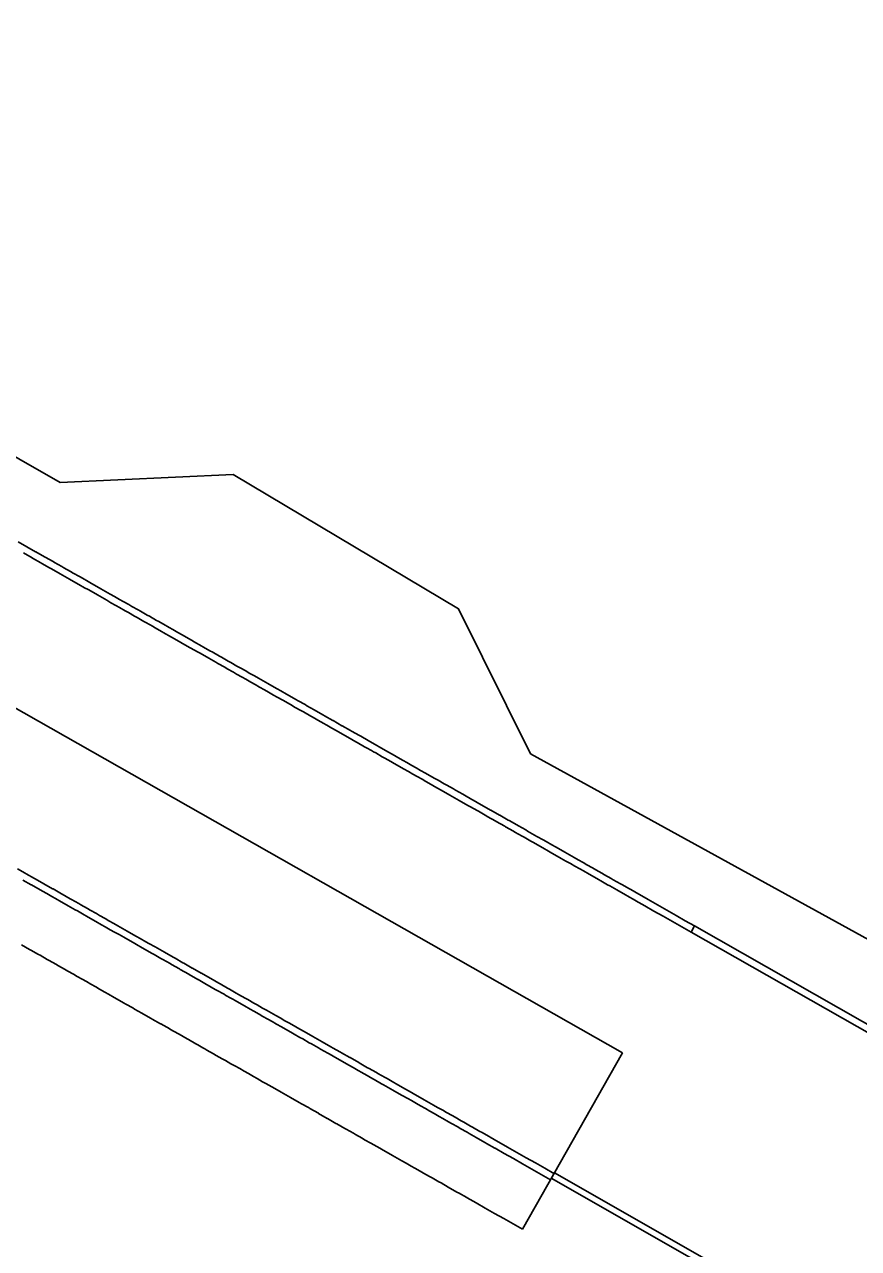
# Model space of a CAD drawing. Extents: x 2145380 to 2157287, y 139568 to 149130.
# Drawn here: x 2153211.2 to 2153289.4, y 142528.5 to 142643.2 of the extents above; entities that cross this region are included whole.
import ezdxf

# ---------------------------------------------------------------- set-up
doc = ezdxf.new("R2010")
doc.units = 0
for name, color, linetype in [('PR_PREVIOUSLY CONSTRUCTED', 7, 'Continuous'), ('TOPO_Asphalt', 7, 'Continuous'), ('TOPO_Curb Back', 7, 'Continuous'), ('TOPO_Fence', 7, 'Continuous')]:
    doc.layers.add(name, color=color, linetype=linetype)

msp = doc.modelspace()

# ---------------------------------------------------------------- linework, layer by layer
at = {"layer": 'PR_PREVIOUSLY CONSTRUCTED'}
for p in [(2153116.44, 142632.44), (2153257.85, 142530.28)]:
    msp.add_line(p, (2153267.24, 142546.82), dxfattribs=at)
for points in [[(2153210.58, 142594.72), (2153211.38, 142594.26), (2153211.4, 142594.25), (2153212.22, 142593.79), (2153212.25, 142593.77), (2153213.04, 142593.32), (2153213.12, 142593.27), (2153213.86, 142592.86), (2153213.99, 142592.78), (2153214.68, 142592.39), (2153214.86, 142592.29), (2153215.5, 142591.92), (2153215.73, 142591.79), (2153216.32, 142591.46), (2153216.6, 142591.3), (2153217.14, 142590.99), (2153217.47, 142590.81), (2153217.96, 142590.53), (2153218.34, 142590.31), (2153218.78, 142590.06), (2153219.21, 142589.82), (2153219.6, 142589.59), (2153220.08, 142589.32), (2153220.42, 142589.13), (2153220.95, 142588.83), (2153221.24, 142588.66), (2153221.82, 142588.34), (2153222.06, 142588.2), (2153222.69, 142587.84), (2153222.88, 142587.73), (2153223.55, 142587.35), (2153223.7, 142587.27), (2153224.42, 142586.86), (2153224.52, 142586.8), (2153225.29, 142586.36), (2153225.34, 142586.33), (2153226.16, 142585.87), (2153226.98, 142585.4), (2153227.03, 142585.37), (2153227.8, 142584.94), (2153227.9, 142584.88), (2153228.62, 142584.47), (2153228.77, 142584.39), (2153229.45, 142584), (2153229.64, 142583.89), (2153230.27, 142583.54), (2153230.51, 142583.4), (2153231.09, 142583.07), (2153231.38, 142582.91), (2153231.91, 142582.61), (2153232.25, 142582.41), (2153232.73, 142582.14), (2153233.12, 142581.92), (2153233.55, 142581.68), (2153233.99, 142581.42), (2153234.37, 142581.21), (2153234.86, 142580.93), (2153235.19, 142580.74), (2153235.73, 142580.44), (2153236.01, 142580.28), (2153236.6, 142579.94), (2153236.83, 142579.81), (2153237.47, 142579.45), (2153237.65, 142579.35), (2153238.34, 142578.96), (2153238.47, 142578.88), (2153239.21, 142578.46), (2153239.29, 142578.41), (2153240.08, 142577.97), (2153240.11, 142577.95), (2153240.93, 142577.48), (2153240.95, 142577.47), (2153241.75, 142577.02), (2153241.82, 142576.98), (2153242.57, 142576.55), (2153242.69, 142576.49), (2153243.39, 142576.09), (2153243.56, 142575.99), (2153244.04, 142575.72), (2153244.21, 142575.62), (2153244.42, 142575.5), (2153245.03, 142575.15), (2153245.29, 142575), (2153245.85, 142574.69), (2153246.16, 142574.51), (2153246.67, 142574.22), (2153247.03, 142574.02), (2153247.49, 142573.76), (2153247.9, 142573.52), (2153248.31, 142573.29), (2153248.77, 142573.03), (2153249.13, 142572.82), (2153249.64, 142572.54), (2153249.95, 142572.36), (2153250.51, 142572.04), (2153250.77, 142571.89), (2153251.38, 142571.55), (2153251.59, 142571.43), (2153252.25, 142571.05), (2153252.42, 142570.96), (2153253.12, 142570.56), (2153253.24, 142570.5), (2153253.99, 142570.07), (2153254.06, 142570.03), (2153254.86, 142569.57), (2153254.88, 142569.56), (2153255.7, 142569.1), (2153255.73, 142569.08), (2153256.52, 142568.63), (2153256.6, 142568.59), (2153257.34, 142568.17), (2153257.47, 142568.09), (2153258.16, 142567.7), (2153258.34, 142567.6), (2153258.98, 142567.23), (2153259.21, 142567.1), (2153259.8, 142566.77), (2153260.08, 142566.61), (2153260.62, 142566.3), (2153260.95, 142566.12), (2153261.44, 142565.84), (2153261.82, 142565.62), (2153262.26, 142565.37), (2153262.69, 142565.13), (2153263.08, 142564.91), (2153263.56, 142564.64), (2153263.9, 142564.44), (2153264.43, 142564.14), (2153264.72, 142563.97), (2153265.29, 142563.65), (2153265.54, 142563.51), (2153266.16, 142563.15), (2153266.36, 142563.04), (2153267.03, 142562.66), (2153267.18, 142562.58), (2153267.9, 142562.17), (2153268, 142562.11), (2153268.77, 142561.67), (2153268.82, 142561.64), (2153269.64, 142561.18), (2153270.51, 142560.68), (2153271.38, 142560.19), (2153272.25, 142559.7), (2153273.12, 142559.2), (2153273.99, 142558.71), (2153273.66, 142558.13)], [(2153211.07, 142593.67), (2153211.89, 142593.21), (2153211.92, 142593.19), (2153212.71, 142592.74), (2153212.79, 142592.69), (2153213.53, 142592.28), (2153213.66, 142592.2), (2153214.35, 142591.81), (2153214.53, 142591.71), (2153215.17, 142591.34), (2153215.4, 142591.21), (2153215.99, 142590.88), (2153216.27, 142590.72), (2153216.81, 142590.41), (2153217.14, 142590.23), (2153217.63, 142589.95), (2153218.01, 142589.73), (2153218.45, 142589.48), (2153218.88, 142589.24), (2153219.27, 142589.01), (2153219.75, 142588.74), (2153220.09, 142588.55), (2153220.62, 142588.25), (2153220.91, 142588.08), (2153221.49, 142587.76), (2153221.73, 142587.62), (2153222.36, 142587.26), (2153222.55, 142587.15), (2153223.23, 142586.77), (2153223.37, 142586.69), (2153224.09, 142586.28), (2153224.19, 142586.22), (2153224.96, 142585.78), (2153225.01, 142585.75), (2153225.83, 142585.29), (2153226.65, 142584.82), (2153226.7, 142584.79), (2153227.47, 142584.36), (2153227.57, 142584.3), (2153228.3, 142583.89), (2153228.44, 142583.81), (2153229.12, 142583.42), (2153229.31, 142583.31), (2153229.94, 142582.96), (2153230.18, 142582.82), (2153230.76, 142582.49), (2153231.05, 142582.32), (2153231.58, 142582.03), (2153231.92, 142581.83), (2153232.4, 142581.56), (2153232.79, 142581.34), (2153233.22, 142581.09), (2153233.66, 142580.84), (2153234.04, 142580.63), (2153234.53, 142580.35), (2153234.86, 142580.16), (2153235.4, 142579.86), (2153235.68, 142579.7), (2153236.27, 142579.36), (2153236.5, 142579.23), (2153237.14, 142578.87), (2153237.32, 142578.77), (2153238.01, 142578.37), (2153238.14, 142578.3), (2153238.88, 142577.88), (2153238.96, 142577.83), (2153239.75, 142577.39), (2153239.78, 142577.37), (2153240.6, 142576.9), (2153240.62, 142576.89), (2153241.42, 142576.44), (2153241.49, 142576.4), (2153242.24, 142575.97), (2153242.36, 142575.91), (2153243.06, 142575.5), (2153243.23, 142575.41), (2153243.71, 142575.14), (2153243.88, 142575.04), (2153244.1, 142574.92), (2153244.7, 142574.57), (2153244.96, 142574.42), (2153245.52, 142574.11), (2153245.83, 142573.93), (2153246.34, 142573.64), (2153246.7, 142573.44), (2153247.16, 142573.18), (2153247.57, 142572.94), (2153247.98, 142572.71), (2153248.44, 142572.45), (2153248.8, 142572.24), (2153249.31, 142571.96), (2153249.62, 142571.78), (2153250.18, 142571.46), (2153250.44, 142571.31), (2153251.05, 142570.97), (2153251.27, 142570.85), (2153251.92, 142570.47), (2153252.09, 142570.38), (2153252.79, 142569.98), (2153252.91, 142569.91), (2153253.66, 142569.49), (2153253.73, 142569.45), (2153254.53, 142568.99), (2153254.55, 142568.98), (2153255.37, 142568.52), (2153255.4, 142568.5), (2153256.19, 142568.05), (2153256.27, 142568), (2153257.01, 142567.59), (2153257.14, 142567.51), (2153257.83, 142567.12), (2153258.01, 142567.02), (2153258.65, 142566.65), (2153258.88, 142566.52), (2153259.47, 142566.19), (2153259.75, 142566.03), (2153260.29, 142565.72), (2153260.62, 142565.54), (2153261.11, 142565.26), (2153261.49, 142565.04), (2153261.93, 142564.79), (2153262.36, 142564.55), (2153262.75, 142564.32), (2153263.23, 142564.05), (2153263.57, 142563.86), (2153264.1, 142563.56), (2153264.39, 142563.39), (2153264.97, 142563.07), (2153265.21, 142562.93), (2153265.83, 142562.57), (2153266.03, 142562.46), (2153266.7, 142562.08), (2153266.85, 142562), (2153267.57, 142561.59), (2153267.67, 142561.53), (2153268.44, 142561.09), (2153268.49, 142561.06), (2153269.31, 142560.6), (2153270.18, 142560.1), (2153271.05, 142559.61), (2153271.92, 142559.12), (2153272.79, 142558.62), (2153273.66, 142558.13)], [(2153210.52, 142564.06), (2153211.25, 142563.65), (2153211.34, 142563.59), (2153212.12, 142563.15), (2153212.17, 142563.13), (2153212.99, 142562.66), (2153213.81, 142562.2), (2153213.86, 142562.17), (2153214.63, 142561.73), (2153214.72, 142561.67), (2153215.45, 142561.26), (2153215.59, 142561.18), (2153216.27, 142560.8), (2153216.46, 142560.69), (2153217.09, 142560.33), (2153217.33, 142560.19), (2153217.91, 142559.87), (2153218.2, 142559.7), (2153218.73, 142559.4), (2153219.07, 142559.2), (2153219.55, 142558.93), (2153219.94, 142558.71), (2153220.37, 142558.47), (2153220.81, 142558.22), (2153221.19, 142558), (2153221.68, 142557.72), (2153222.01, 142557.54), (2153222.55, 142557.23), (2153222.83, 142557.07), (2153223.42, 142556.74), (2153223.65, 142556.61), (2153224.29, 142556.24), (2153224.47, 142556.14), (2153225.16, 142555.75), (2153225.29, 142555.67), (2153226.03, 142555.25), (2153226.11, 142555.21), (2153226.9, 142554.76), (2153226.93, 142554.74), (2153227.75, 142554.28), (2153227.77, 142554.27), (2153228.57, 142553.81), (2153228.64, 142553.77), (2153229.39, 142553.34), (2153229.51, 142553.28), (2153230.21, 142552.88), (2153230.38, 142552.79), (2153230.86, 142552.51), (2153231.03, 142552.41), (2153231.25, 142552.29), (2153231.85, 142551.95), (2153232.12, 142551.8), (2153232.67, 142551.48), (2153232.99, 142551.3), (2153233.49, 142551.01), (2153233.86, 142550.81), (2153234.31, 142550.55), (2153234.73, 142550.32), (2153235.14, 142550.08), (2153235.59, 142549.82), (2153235.96, 142549.62), (2153236.46, 142549.33), (2153236.78, 142549.15), (2153237.33, 142548.83), (2153237.6, 142548.69), (2153238.2, 142548.34), (2153238.42, 142548.22), (2153239.07, 142547.85), (2153239.24, 142547.75), (2153239.94, 142547.35), (2153240.06, 142547.29), (2153240.81, 142546.86), (2153240.88, 142546.82), (2153241.68, 142546.37), (2153241.7, 142546.36), (2153242.52, 142545.89), (2153242.55, 142545.87), (2153243.34, 142545.42), (2153243.42, 142545.38), (2153244.16, 142544.96), (2153244.29, 142544.88), (2153244.98, 142544.49), (2153245.16, 142544.39), (2153245.8, 142544.03), (2153246.03, 142543.9), (2153246.62, 142543.56), (2153246.9, 142543.4), (2153247.44, 142543.1), (2153247.77, 142542.91), (2153248.26, 142542.63), (2153248.64, 142542.42), (2153249.08, 142542.16), (2153249.51, 142541.92), (2153249.9, 142541.7), (2153250.38, 142541.43), (2153250.72, 142541.23), (2153251.25, 142540.93), (2153251.54, 142540.77), (2153252.12, 142540.44), (2153252.36, 142540.3), (2153252.99, 142539.95), (2153253.18, 142539.83), (2153253.86, 142539.45), (2153254, 142539.37), (2153254.73, 142538.96), (2153254.82, 142538.9), (2153255.59, 142538.47), (2153255.64, 142538.44), (2153256.46, 142537.97), (2153257.33, 142537.48), (2153258.2, 142536.98), (2153259.07, 142536.49), (2153259.94, 142536), (2153260.81, 142535.5)], [(2153211.02, 142563.01), (2153211.79, 142562.57), (2153211.84, 142562.55), (2153212.66, 142562.08), (2153213.48, 142561.61), (2153213.53, 142561.59), (2153214.3, 142561.15), (2153214.39, 142561.09), (2153215.12, 142560.68), (2153215.26, 142560.6), (2153215.94, 142560.22), (2153216.13, 142560.11), (2153216.76, 142559.75), (2153217, 142559.61), (2153217.58, 142559.29), (2153217.87, 142559.12), (2153218.4, 142558.82), (2153218.74, 142558.62), (2153219.22, 142558.35), (2153219.61, 142558.13), (2153220.04, 142557.89), (2153220.48, 142557.64), (2153220.86, 142557.42), (2153221.35, 142557.14), (2153221.68, 142556.96), (2153222.22, 142556.65), (2153222.5, 142556.49), (2153223.09, 142556.15), (2153223.32, 142556.02), (2153223.96, 142555.66), (2153224.14, 142555.56), (2153224.83, 142555.17), (2153224.96, 142555.09), (2153225.7, 142554.67), (2153225.78, 142554.63), (2153226.57, 142554.18), (2153226.6, 142554.16), (2153227.42, 142553.7), (2153227.44, 142553.69), (2153228.24, 142553.23), (2153228.31, 142553.19), (2153229.06, 142552.76), (2153229.18, 142552.7), (2153229.88, 142552.3), (2153230.05, 142552.2), (2153230.53, 142551.93), (2153230.7, 142551.83), (2153230.92, 142551.71), (2153231.52, 142551.37), (2153231.79, 142551.22), (2153232.34, 142550.9), (2153232.66, 142550.72), (2153233.16, 142550.43), (2153233.53, 142550.23), (2153233.99, 142549.97), (2153234.4, 142549.74), (2153234.81, 142549.5), (2153235.26, 142549.24), (2153235.63, 142549.04), (2153236.13, 142548.75), (2153236.45, 142548.57), (2153237, 142548.25), (2153237.27, 142548.11), (2153237.87, 142547.76), (2153238.09, 142547.64), (2153238.74, 142547.27), (2153238.91, 142547.17), (2153239.61, 142546.77), (2153239.73, 142546.71), (2153240.48, 142546.28), (2153240.55, 142546.24), (2153241.35, 142545.79), (2153241.37, 142545.78), (2153242.19, 142545.31), (2153242.22, 142545.29), (2153243.01, 142544.84), (2153243.09, 142544.8), (2153243.83, 142544.38), (2153243.96, 142544.3), (2153244.65, 142543.91), (2153244.83, 142543.81), (2153245.47, 142543.45), (2153245.7, 142543.32), (2153246.29, 142542.98), (2153246.57, 142542.82), (2153247.11, 142542.52), (2153247.44, 142542.33), (2153247.93, 142542.05), (2153248.31, 142541.83), (2153248.75, 142541.58), (2153249.18, 142541.34), (2153249.57, 142541.12), (2153250.05, 142540.85), (2153250.39, 142540.65), (2153250.92, 142540.35), (2153251.21, 142540.19), (2153251.79, 142539.86), (2153252.03, 142539.72), (2153252.66, 142539.37), (2153252.85, 142539.25), (2153253.53, 142538.87), (2153253.67, 142538.79), (2153254.4, 142538.38), (2153254.49, 142538.32), (2153255.27, 142537.88), (2153255.31, 142537.86), (2153256.13, 142537.39), (2153257, 142536.9), (2153257.87, 142536.4), (2153258.74, 142535.91), (2153259.61, 142535.42), (2153260.48, 142534.92)], [(2153210.89, 142556.94), (2153211.66, 142556.51), (2153211.76, 142556.45), (2153212.48, 142556.04), (2153212.63, 142555.96), (2153213.3, 142555.57), (2153213.5, 142555.46), (2153214.12, 142555.11), (2153214.37, 142554.97), (2153214.94, 142554.64), (2153215.24, 142554.47), (2153215.76, 142554.18), (2153216.11, 142553.98), (2153216.58, 142553.71), (2153216.98, 142553.49), (2153217.4, 142553.24), (2153217.85, 142552.99), (2153218.22, 142552.78), (2153218.71, 142552.5), (2153219.04, 142552.31), (2153219.58, 142552.01), (2153219.86, 142551.85), (2153220.45, 142551.51), (2153220.68, 142551.38), (2153221.32, 142551.02), (2153221.5, 142550.92), (2153222.19, 142550.52), (2153222.32, 142550.45), (2153223.06, 142550.03), (2153223.14, 142549.98), (2153223.93, 142549.54), (2153223.97, 142549.52), (2153224.79, 142549.05), (2153224.8, 142549.04), (2153225.61, 142548.59), (2153225.67, 142548.55), (2153226.43, 142548.12), (2153226.54, 142548.05), (2153227.25, 142547.65), (2153227.41, 142547.56), (2153227.9, 142547.28), (2153228.07, 142547.19), (2153228.28, 142547.07), (2153228.89, 142546.72), (2153229.15, 142546.57), (2153229.71, 142546.26), (2153230.02, 142546.08), (2153230.53, 142545.79), (2153230.89, 142545.59), (2153231.35, 142545.33), (2153231.76, 142545.09), (2153232.17, 142544.86), (2153232.63, 142544.6), (2153232.99, 142544.39), (2153233.5, 142544.1), (2153233.81, 142543.93), (2153234.37, 142543.61), (2153234.63, 142543.46), (2153235.24, 142543.12), (2153235.45, 142543), (2153236.11, 142542.62), (2153236.27, 142542.53), (2153236.98, 142542.13), (2153237.09, 142542.06), (2153237.85, 142541.64), (2153237.91, 142541.6), (2153238.72, 142541.14), (2153238.73, 142541.13), (2153239.55, 142540.67), (2153239.58, 142540.65), (2153240.37, 142540.2), (2153240.45, 142540.15), (2153241.19, 142539.73), (2153241.32, 142539.66), (2153242.01, 142539.27), (2153242.19, 142539.17), (2153242.83, 142538.8), (2153243.06, 142538.67), (2153243.65, 142538.34), (2153243.93, 142538.18), (2153244.47, 142537.87), (2153244.8, 142537.69), (2153245.29, 142537.41), (2153245.67, 142537.19), (2153246.11, 142536.94), (2153246.54, 142536.7), (2153246.94, 142536.47), (2153247.41, 142536.2), (2153247.76, 142536.01), (2153248.28, 142535.71), (2153248.58, 142535.54), (2153249.15, 142535.22), (2153249.4, 142535.08), (2153250.02, 142534.72), (2153250.22, 142534.61), (2153250.89, 142534.23), (2153251.04, 142534.14), (2153251.76, 142533.73), (2153251.86, 142533.68), (2153252.63, 142533.24), (2153252.68, 142533.21), (2153253.5, 142532.75), (2153254.37, 142532.25), (2153255.24, 142531.76), (2153256.11, 142531.27), (2153256.98, 142530.77), (2153257.85, 142530.28)]]:
    msp.add_lwpolyline(points, dxfattribs=at)
at = {"layer": 'TOPO_Asphalt'}
for p, q in [((2153273.66, 142558.13), (2153439.85, 142463.56)), ((2153440.16, 142464.08), (2153273.99, 142558.71))]:
    msp.add_line(p, q, dxfattribs=at)
at = {"layer": 'TOPO_Curb Back'}
for points in [[(2153637.64, 142320.8), (2153614.93, 142334.2), (2153566.29, 142361.81), (2153528.16, 142383.69), (2153475.6, 142413.29), (2153419.85, 142444.88), (2153362.47, 142477.12), (2153315.75, 142504.18), (2153260.91, 142535.54)], [(2153636.48, 142320.79), (2153614.62, 142333.68), (2153565.99, 142361.29), (2153527.86, 142383.17), (2153475.31, 142412.77), (2153419.56, 142444.36), (2153362.17, 142476.6), (2153315.46, 142503.66), (2153260.6, 142535.02)]]:
    msp.add_lwpolyline(points, dxfattribs=at)
at = {"layer": 'TOPO_Fence'}
msp.add_lwpolyline([(2153323.02, 142539.44), (2153258.61, 142574.85), (2153251.86, 142588.44), (2153230.74, 142601.02), (2153214.53, 142600.27), (2153156.59, 142633.43), (2153136.9, 142645.68), (2153117.45, 142659.83)], dxfattribs=at)

doc.saveas('drawing.dxf')
